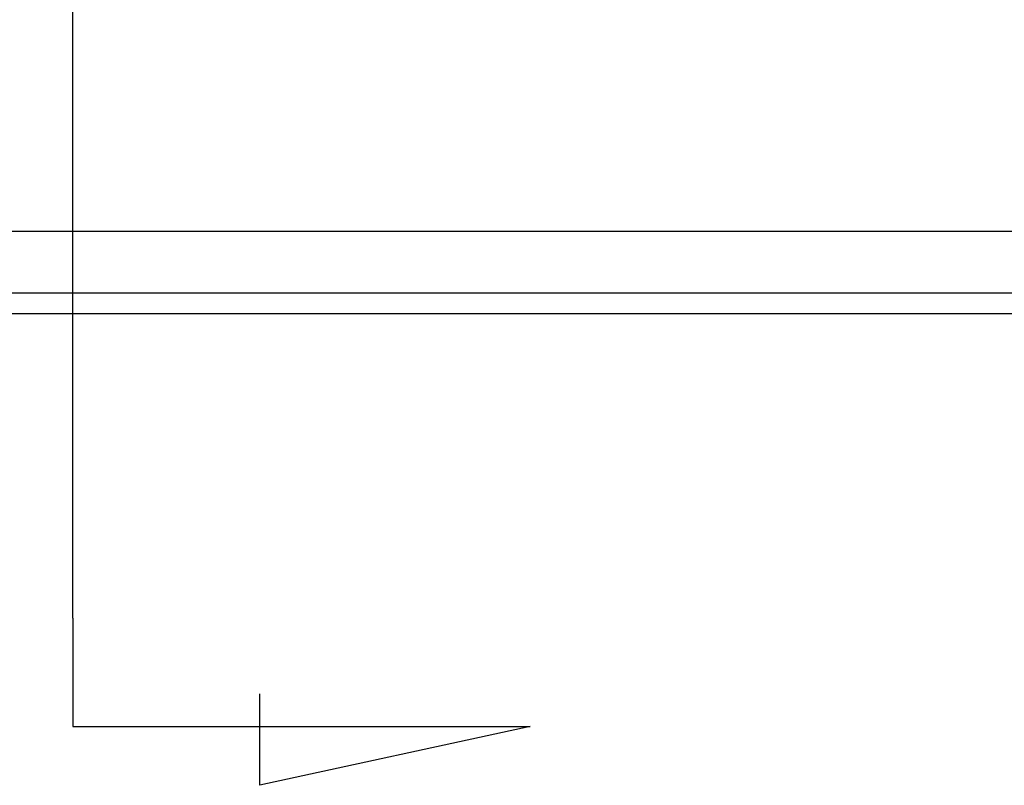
# Model space of a CAD drawing. Header units: millimetres. Extents: x -1108 to 3135, y -1596 to 860.
# Tile 433 of 649: x 1012 to 1036, y -1272 to -1254. Entities that reach past the tile are written whole.
import ezdxf
from ezdxf.lldxf.tags import DXFTag

# ---------------------------------------------------------------- set-up
doc = ezdxf.new("R2010")
doc.units = ezdxf.units.MM
doc.layers.get('0').update_dxf_attribs({"linetype": 'CONTINUOUS'})
tags = doc.linetypes.add('DASHED', pattern=[25.72, 12.86, -12.86]).pattern_tags.tags
tags[6:7] = [DXFTag(74, 4), DXFTag(75, 0), DXFTag(340, '0'), DXFTag(46, 0.0), DXFTag(50, 0.0), DXFTag(44, 0.0), DXFTag(45, 0.0)]
tags[4:5] = [DXFTag(74, 4), DXFTag(75, 0), DXFTag(340, '0'), DXFTag(46, 0.0), DXFTag(50, 0.0), DXFTag(44, 0.0), DXFTag(45, 0.0)]

msp = doc.modelspace()

# ---------------------------------------------------------------- linework, layer by layer
for p, q in [((1013.003, -1268.206), (1013.003, -1201.731)), ((1013.003, -1268.206), (1013.003, -1270.842)), ((1017.564, -1272.276), (1017.564, -1270.046)), ((1013.003, -1270.842), (1024.151, -1270.842)), ((1024.151, -1270.842), (1017.564, -1272.276))]:
    msp.add_line(p, q)
at = {"linetype": 'Continuous'}
for p, q in [((1133.644, -1258.786), (877.939, -1258.787)), ((1133.163, -1260.786), (877.939, -1260.787))]:
    msp.add_line(p, q, dxfattribs=at)
at = {"linetype": 'DASHED'}
msp.add_line((1133.283, -1260.286), (877.939, -1260.287), dxfattribs=at)

doc.saveas('drawing.dxf')
